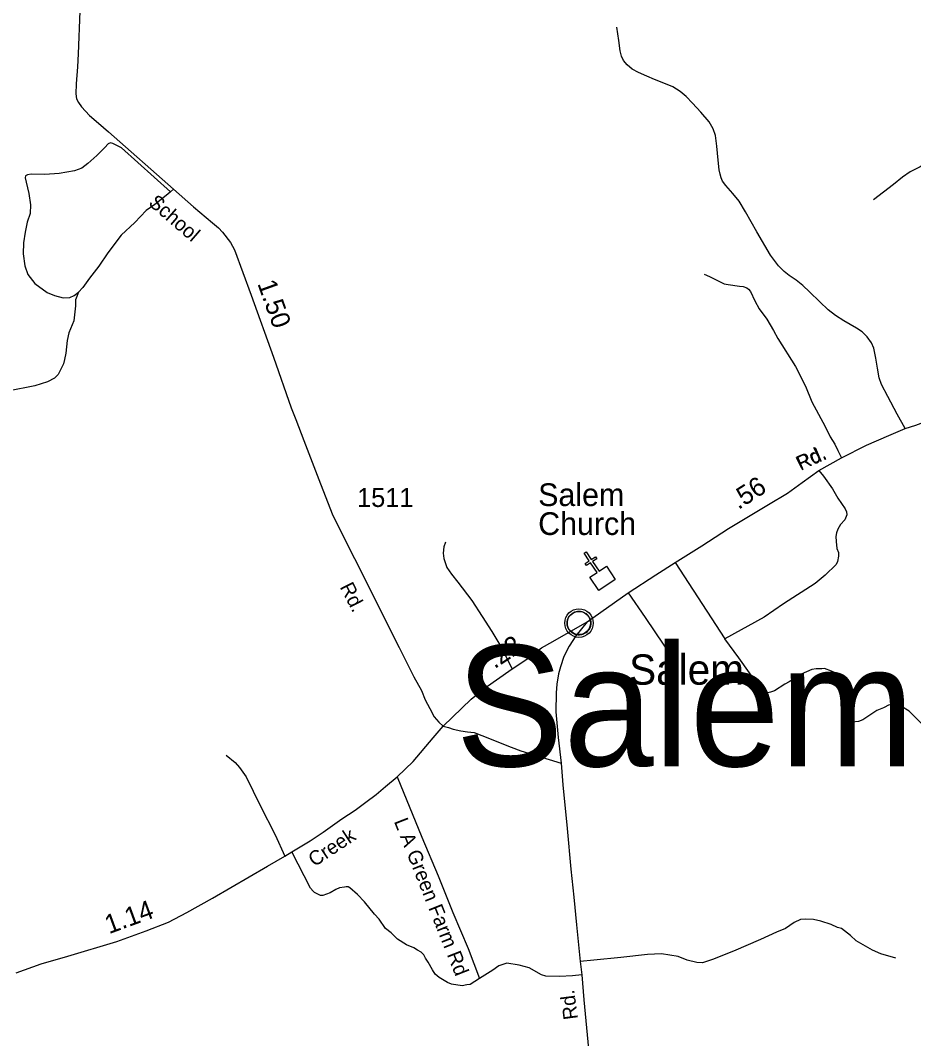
# Model space of a CAD drawing. Extents: x 2220236 to 2384410, y 720751 to 894131.
# Drawn here: x 2332669 to 2338568, y 859842 to 866567 of the extents above; entities that cross this region are included whole.
import ezdxf

# ---------------------------------------------------------------- set-up
doc = ezdxf.new("R2010")
doc.units = 0
doc.layers.add('Default', color=7, linetype='Continuous')

msp = doc.modelspace()

# ---------------------------------------------------------------- linework, layer by layer
at = {"layer": 'Default'}
for p, q in [((2333681.6, 865451.7), (2333660.8, 865433.8)), ((2336992.2, 862985.9), (2337320.9, 862483))]:
    msp.add_line(p, q, dxfattribs=at)
for points in [[(2333072.3, 866911.7), (2333052.1, 866345.8), (2333046.8, 866259.7), (2333038.8, 866147.7), (2333035.4, 866082.3), (2333040.4, 866048.7), (2333053.8, 866025.3), (2333074, 865996.7), (2333125.9, 865939.7), (2333184.6, 865887.7), (2333250.8, 865830.7), (2333681.6, 865451.7), (2333813.3, 865335.6), (2333937.3, 865229.9), (2333977.4, 865198), (2334003.8, 865168.3), (2334058, 865099.1), (2334083.1, 865052.2), (2334194.5, 864752), (2334341.5, 864342.7), (2334457.7, 864007.4), (2334488.7, 863930.2), (2334541.5, 863792.7), (2334641.1, 863534.6), (2334729.2, 863308.1), (2334796.2, 863168.9), (2334875, 863012.9), (2335170.8, 862425.9), (2335268.6, 862232.5), (2335317.8, 862141), (2335343.4, 862080.5), (2335373.6, 862023.5), (2335402.1, 861966.4), (2335432.2, 861931.2), (2335460.7, 861906.1)], [(2333072.3, 866911.7), (2333052.1, 866345.8), (2333046.8, 866259.7), (2333038.8, 866147.7), (2333035.4, 866082.3), (2333040.4, 866048.7), (2333053.8, 866025.3), (2333074, 865996.7), (2333125.9, 865939.7), (2333184.6, 865887.7), (2333250.8, 865830.7), (2333681.6, 865451.7), (2333813.3, 865335.6), (2333937.3, 865229.9), (2333977.4, 865198), (2334003.8, 865168.3), (2334058, 865099.1), (2334083.1, 865052.2), (2334194.5, 864752), (2334341.5, 864342.7), (2334457.7, 864007.4), (2334488.7, 863930.2), (2334541.5, 863792.7), (2334641.1, 863534.6), (2334729.2, 863308.1), (2334796.2, 863168.9), (2334875, 863012.9), (2335170.8, 862425.9), (2335268.6, 862232.5), (2335317.8, 862141), (2335343.4, 862080.5), (2335373.6, 862023.5), (2335402.1, 861966.4), (2335432.2, 861931.2), (2335460.7, 861906.1)], [(2338511.6, 863871.4), (2338459.3, 863965.5), (2338396.8, 864083.7), (2338355.1, 864162), (2338341.2, 864207.2), (2338329, 864269.8), (2338318.6, 864335.9), (2338304.7, 864401.9), (2338289, 864438.5), (2338261.2, 864476.7), (2338228.2, 864509.7), (2338190, 864534.1), (2338106.6, 864582.8), (2338050.9, 864617.6), (2338002.3, 864655.8), (2337948.4, 864708), (2337880.6, 864774.1), (2337837.2, 864815.8), (2337792, 864852.3), (2337745.1, 864881.9), (2337712.1, 864908), (2337675.6, 864946.2), (2337623.5, 865017.5), (2337533.1, 865170.5), (2337458.4, 865302.7), (2337414.9, 865374), (2337373.2, 865424.4), (2337328, 865476.6), (2337305.4, 865506.1), (2337296.8, 865527), (2337289.8, 865551.3), (2337282.9, 865580.9), (2337277.6, 865643.5), (2337269, 865735.7), (2337260.3, 865807), (2337244.6, 865850.4), (2337216.8, 865897.4), (2337162.9, 865961.7), (2337107.3, 866020.8), (2337065.6, 866064.3), (2337025.7, 866097.3), (2336977, 866128.6), (2336928.3, 866147.8), (2336857.1, 866177.3), (2336805, 866198.2), (2336751.1, 866222.5), (2336709.4, 866245.1), (2336676.4, 866273), (2336652, 866302.5), (2336638.1, 866330.4), (2336629.5, 866366.9), (2336620.8, 866434.7), (2336606.9, 866523.4)], [(2333660.8, 865433.8), (2333336.2, 865725.1), (2333280.9, 865753.6), (2333264.2, 865758.6), (2333249.1, 865751.9), (2333227.3, 865728.4), (2333175.4, 865674.8), (2333115, 865621.1), (2333074.8, 865590.9), (2333026.2, 865572.5), (2332925.6, 865555.7), (2332830.9, 865549), (2332740.4, 865550.7), (2332717, 865547.3), (2332703.6, 865540.6), (2332701.9, 865527.2), (2332708.6, 865498.7), (2332725.4, 865423.2), (2332737.1, 865349.4), (2332733.7, 865290.7), (2332713.6, 865235.4), (2332701.9, 865168.3), (2332690.2, 865097.9), (2332688.5, 865025.7), (2332698.5, 864946.9), (2332718.7, 864888.2), (2332765.6, 864829.5), (2332846, 864770.8), (2332894.6, 864749), (2332951.6, 864733.9), (2332995.2, 864737.3), (2333025.4, 864749), (2333052.4, 864772.1)], [(2338900.8, 865798), (2338860.8, 865758), (2338812.5, 865724.4), (2338759.9, 865692.8), (2338688.5, 865646.5), (2338610.7, 865600.3), (2338545.5, 865566.6), (2338495.1, 865530.9), (2338434.1, 865482.5), (2338303.8, 865381.5)], [(2333660.8, 865433.8), (2333644, 865419.4), (2333556.8, 865350.7), (2333499.9, 865310.4), (2333426.1, 865233.3), (2333335.6, 865147.8), (2333246.8, 865032), (2333186.5, 864944.8), (2333126.1, 864864.3), (2333080.9, 864804), (2333052.4, 864772.1)], [(2337184, 864890.5), (2337220.3, 864875), (2337316.8, 864828.1), (2337342.9, 864822.6), (2337417, 864811.4), (2337443.1, 864809.7), (2337467.1, 864800.1), (2337477.2, 864792.1), (2337491.4, 864776.2), (2337520.2, 864714.8), (2337548.7, 864663.1), (2337597.6, 864593.7), (2337642.5, 864518.3), (2337671, 864466.6), (2337787.3, 864280.1), (2337854.8, 864150.8), (2337896, 864047.5), (2337983.3, 863884), (2338016.9, 863816.7), (2338046.3, 863768.3), (2338067.4, 863726.3), (2338090.5, 863677.9)], [(2333052.4, 864772.1), (2333033.7, 864720.5), (2333033.7, 864682), (2333022, 864583), (2332989.3, 864504.2), (2332977.6, 864452.2), (2332969.2, 864368.4), (2332960.8, 864328.1), (2332954.5, 864298), (2332919.4, 864227.6), (2332895.6, 864203.4), (2332847.9, 864180.8), (2332764.4, 864153.8), (2332586.7, 864117.7)], [(2336412.7, 862595.3), (2336683.3, 862786.1), (2336866.1, 862906), (2336992.2, 862985.9), (2337168.8, 863097.4), (2337345.4, 863211), (2337609.1, 863368.7), (2337735.3, 863444.4), (2337831.9, 863515.9), (2337941.2, 863593.8), (2338090.5, 863677.9), (2338256, 863762), (2338403.7, 863824.6), (2338511.6, 863871.4), (2338582.7, 863894.2), (2338745.2, 863955), (2338996.1, 864008.6)], [(2336412.7, 862595.3), (2336683.3, 862786.1), (2336866.1, 862906), (2336992.2, 862985.9), (2337168.8, 863097.4), (2337345.4, 863211), (2337609.1, 863368.7), (2337735.3, 863444.4), (2337831.9, 863515.9), (2337941.2, 863593.8), (2338090.5, 863677.9), (2338256, 863762), (2338403.7, 863824.6), (2338511.6, 863871.4), (2338582.7, 863894.2), (2338745.2, 863955), (2338996.1, 864008.6)], [(2337941.2, 863593.8), (2337971.9, 863556.5), (2338031, 863473.3), (2338067.7, 863411.6), (2338116.4, 863340.3), (2338124.6, 863320.5), (2338127, 863302.4), (2338113.4, 863268.2), (2338085.6, 863238), (2338068, 863207.7), (2338058.3, 863181.7), (2338054.7, 863157.5), (2338057, 863125.6), (2338061.7, 863079.8), (2338072, 863051.8), (2338072.2, 863027.8), (2338064.6, 862993.9), (2338056.8, 862973.7), (2337983.6, 862902.9), (2337916.5, 862847.9), (2337708.1, 862713.6), (2337581.2, 862626.1), (2337320.9, 862483)], [(2335475.8, 863120.7), (2335466.2, 863090.5), (2335460.8, 863048.5), (2335465.2, 863012.6), (2335485.9, 862952.9), (2335516.5, 862909.3), (2335559, 862857.8), (2335650.5, 862734.9), (2335719.8, 862629.7), (2335782.9, 862530.6), (2335842, 862431.2), (2335917.8, 862284.2)], [(2336683.3, 862786.1), (2336794.7, 862624.2), (2336976.7, 862352.9)], [(2335460.7, 861906.1), (2335645.1, 862083.8), (2335732.2, 862154.3), (2335917.8, 862284.2), (2336013.1, 862347.3), (2336110, 862422.5), (2336184.7, 862464.5), (2336412.7, 862595.3)], [(2335460.7, 861906.1), (2335645.1, 862083.8), (2335732.2, 862154.3), (2335917.8, 862284.2), (2336013.1, 862347.3), (2336110, 862422.5), (2336184.7, 862464.5), (2336412.7, 862595.3)], [(2336412.7, 862595.3), (2336337.2, 862503.1), (2336293.7, 862434.3), (2336258.5, 862365.6), (2336236.7, 862298.5), (2336223.3, 862251.5), (2336211.5, 862182.8), (2336206.5, 862125.8), (2336204.8, 862000), (2336219.9, 861830.6), (2336240.3, 861661.6), (2336250.3, 861517.4), (2336280.5, 861229), (2336303.7, 860961.2), (2336323.9, 860775.5), (2336341.9, 860593.8), (2336366.9, 860351.6), (2336376, 860263), (2336390, 860098.5), (2336428.9, 859681.1)], [(2336412.7, 862595.3), (2336337.2, 862503.1), (2336293.7, 862434.3), (2336258.5, 862365.6), (2336236.7, 862298.5), (2336223.3, 862251.5), (2336211.5, 862182.8), (2336206.5, 862125.8), (2336204.8, 862000), (2336219.9, 861830.6), (2336240.3, 861661.6), (2336250.3, 861517.4), (2336280.5, 861229), (2336303.7, 860961.2), (2336323.9, 860775.5), (2336341.9, 860593.8), (2336366.9, 860351.6), (2336376, 860263), (2336390, 860098.5), (2336428.9, 859681.1)], [(2338641.5, 861900.9), (2338538.5, 862003.8), (2338487.9, 862035.1), (2338455.9, 862044.8), (2338429.9, 862044.4), (2338405.9, 862046.2), (2338368.2, 862027.6), (2338324.3, 862009.2), (2338233.2, 861948.1), (2338203.3, 861935.9), (2338161.2, 861931.3), (2338149.2, 861941), (2338141.2, 861952.9), (2338129, 861966.8), (2338128.6, 861994.8), (2338132.4, 862020.8), (2338131.9, 862062.8), (2338129.3, 862100.9), (2338122.8, 862136.7), (2338110.4, 862172.6), (2338098.2, 862200.5), (2338075.7, 862232.2), (2338049.5, 862257.7), (2338025.4, 862269.5), (2337979.2, 862287.1), (2337961.1, 862284.7), (2337925.1, 862284.2), (2337895.3, 862280), (2337859.4, 862265.6), (2337825.7, 862249.2), (2337746.4, 862198.1), (2337716.5, 862183.9), (2337648.9, 862139.1), (2337623, 862130.8), (2337595.3, 862124.5), (2337581.2, 862132.3), (2337569, 862142), (2337542.7, 862173.8), (2337414.5, 862356.2), (2337320.9, 862483)], [(2332642, 860276.4), (2332807.9, 860335.1), (2332983.9, 860387.1), (2333307.3, 860484.4), (2333499.2, 860554.8), (2333648.4, 860611.8), (2333769.1, 860675.6), (2333938.3, 860769.5), (2334301.2, 860980.8), (2334416, 861047.9), (2334462.9, 861074.7), (2334583.6, 861148.5), (2334669, 861205.5), (2334793.1, 861292.7), (2334880.2, 861351.4), (2334950.6, 861403.4), (2335019.3, 861455.4), (2335079.6, 861507.4), (2335158.4, 861571.1), (2335263.2, 861671.7), (2335395.4, 861828.1), (2335460.7, 861906.1)], [(2332642, 860276.4), (2332807.9, 860335.1), (2332983.9, 860387.1), (2333307.3, 860484.4), (2333499.2, 860554.8), (2333648.4, 860611.8), (2333769.1, 860675.6), (2333938.3, 860769.5), (2334301.2, 860980.8), (2334416, 861047.9), (2334462.9, 861074.7), (2334583.6, 861148.5), (2334669, 861205.5), (2334793.1, 861292.7), (2334880.2, 861351.4), (2334950.6, 861403.4), (2335019.3, 861455.4), (2335079.6, 861507.4), (2335158.4, 861571.1), (2335263.2, 861671.7), (2335395.4, 861828.1), (2335460.7, 861906.1)], [(2335460.7, 861906.1), (2335496.6, 861897.2), (2335526.7, 861885.6), (2335578, 861874.2), (2335621.6, 861869.2), (2335664.9, 861863.3), (2335767.3, 861824.7), (2335825.6, 861799.2), (2335910, 861766.3), (2335974.4, 861743.1), (2336240.3, 861661.6)], [(2334028, 861713.6), (2334088.3, 861666.7), (2334116.8, 861633.1), (2334160.4, 861571.1), (2334253.4, 861381.6), (2334352.3, 861187), (2334416, 861047.9)], [(2335158.4, 861571.1), (2335321.3, 861173.3), (2335428.3, 860916.8), (2335525.3, 860674), (2335626, 860437.2), (2335700.3, 860238.2)], [(2335700.3, 860238.2), (2335638.9, 860199.5), (2335617, 860197.2), (2335587, 860190.9), (2335516.9, 860202.1), (2335490.9, 860213.8), (2335434.3, 860245.1), (2335408.2, 860268.7), (2335389.8, 860296.5), (2335363.2, 860346.3), (2335344.8, 860373.9), (2335332.7, 860395.8), (2335316.4, 860413.6), (2335292.3, 860425.2), (2335268.1, 860441), (2335220, 860462.5), (2335159.4, 860499.6), (2335116.9, 860541.1), (2335080.8, 860568.6), (2335038, 860630.1), (2335007.6, 860663.9), (2334940.7, 860745), (2334896, 860794.4), (2334845.5, 860837.7), (2334833.4, 860843.6), (2334821.3, 860845.5), (2334809.5, 860841.5), (2334777.5, 860837), (2334751.7, 860826.7), (2334714, 860804.1), (2334666.2, 860787.6), (2334650.2, 860787.5), (2334612, 860807), (2334601.9, 860815), (2334585.7, 860834.7), (2334462.9, 861074.7)], [(2338449.9, 860373.2), (2338351.6, 860402), (2338295.4, 860427.3), (2338188.7, 860488), (2338150.2, 860523.6), (2338091.7, 860568.9), (2338065.6, 860576.6), (2338023.4, 860596.1), (2337955.3, 860617.1), (2337907, 860628.6), (2337857, 860631.9), (2337819.8, 860628.6), (2337779.6, 860610.1), (2337722.6, 860569.9), (2337662.3, 860544.7), (2337556.7, 860497.8), (2337379.1, 860419), (2337240, 860363.6), (2337172.9, 860343.5), (2337136.1, 860345.2), (2337072.4, 860360.3), (2337012, 860385.4), (2336958.4, 860393.8), (2336903.1, 860402.2), (2336810.9, 860397.2), (2336634.9, 860378.7), (2336455.6, 860360.3), (2336366.9, 860351.6)], [(2336376, 860263), (2336315.7, 860256.3), (2336230.2, 860252.9), (2336139.7, 860254.6), (2336109.5, 860263), (2336029.6, 860310.1), (2335963.2, 860327.4), (2335881.3, 860340.4), (2335829.3, 860323.7), (2335789.7, 860295.3), (2335700.3, 860238.2)]]:
    msp.add_lwpolyline(points, dxfattribs=at)
for points in [[(2336430.1, 862889.6), (2336477.4, 862921.3), (2336435, 862984.6), (2336408.4, 862966.8), (2336399.5, 862980.1), (2336426.1, 862997.9), (2336392.7, 863047.9), (2336406, 863056.8), (2336439.5, 863006.8), (2336466.1, 863024.6), (2336474.9, 863011.3), (2336448.3, 862993.5), (2336490.7, 862930.2), (2336538.7, 862962.2), (2336597.8, 862873.7), (2336489.3, 862801.1)], [(2336280.5, 862599.2), (2336281.5, 862604.7), (2336283.2, 862611.3), (2336286.2, 862618.5), (2336289.1, 862624.3), (2336292.4, 862630), (2336296.2, 862635.1), (2336300.1, 862639.5), (2336304.7, 862644.1), (2336310.3, 862648.7), (2336315.7, 862652.3), (2336320.6, 862655.2), (2336325.6, 862657.6), (2336331.1, 862659.9), (2336336.7, 862661.8), (2336341.1, 862662.9), (2336345.9, 862663.6), (2336350, 862664.4), (2336356.4, 862664.6), (2336360.8, 862664.5), (2336366.5, 862664.3), (2336371.4, 862663.5), (2336376.3, 862662.6), (2336381.3, 862661.1), (2336386.5, 862659.2), (2336393.1, 862656.3), (2336399.4, 862652.8), (2336404.5, 862649.2), (2336409.6, 862645.2), (2336412.9, 862642.1), (2336417.1, 862637.7), (2336420.9, 862633), (2336424, 862628.4), (2336427.1, 862623.4), (2336429.6, 862618.3), (2336431.6, 862613.2), (2336433.2, 862608.2), (2336434.5, 862603.6), (2336435.6, 862597.6), (2336436.2, 862592.9), (2336436.4, 862586.9), (2336436.3, 862581.1), (2336435.7, 862575.4), (2336434.7, 862569.9), (2336433.1, 862563.8), (2336431.2, 862557.9), (2336428.9, 862552.9), (2336425.8, 862546.9), (2336422.5, 862541.5), (2336419, 862536.9), (2336414.8, 862532.1), (2336409.5, 862527.1), (2336404.5, 862523), (2336399.5, 862519.6), (2336395.2, 862517.1), (2336388.4, 862513.8), (2336381.2, 862511.1), (2336375.3, 862509.7), (2336368.7, 862508.4), (2336364.2, 862507.9), (2336359.7, 862507.6), (2336354.2, 862507.6), (2336349.9, 862508.1), (2336344.2, 862508.8), (2336338.3, 862510.1), (2336333.7, 862511.4), (2336328.6, 862513.3), (2336324, 862515.3), (2336320.1, 862517.5), (2336313.2, 862521.6), (2336307.7, 862525.8), (2336302.8, 862530.3), (2336298.3, 862535.2), (2336295.1, 862539.1), (2336292.1, 862543.3), (2336288, 862550.4), (2336286.3, 862554), (2336284.6, 862558), (2336282, 862566.2), (2336280.5, 862573.2), (2336279.8, 862578.4), (2336279.5, 862584.7), (2336279.4, 862589.4), (2336280, 862595.9)]]:
    msp.add_lwpolyline(points, close=True, dxfattribs=at)
for centre, radius in [((2336358.1, 862586.7), 94.3), ((2336357.8, 862587), 76.7)]:
    msp.add_circle(centre, radius, dxfattribs=at)

# ---------------------------------------------------------------- texts
for s, height, rotation, p in [('School', 95, 319.16991, (2333509.6, 865353)), ('1.50', 125, 289.75452, (2334233.3, 864829.1)), ('Rd.', 95, 27.20792, (2337822, 863590.8)), ('Rd.', 95, 23.09211, (2337820.4, 863594.6)), ('.56', 125, 32.69047, (2337410.4, 863332.6)), ('Rd.', 95, 297.09837, (2334776.7, 862825.4)), ('.22', 125, 33.50989, (2335800.1, 862281.2)), ('L A Green Farm Rd', 95, 291.68404, (2335134.9, 861277.1)), ('Creek', 95, 33.58073, (2334610.6, 860973.6)), ('1.14', 125, 20.15544, (2333254.8, 860531.7)), ('Rd.', 95, 97.43145, (2336351.6, 859973.2))]:
    msp.add_text(s, height=height, rotation=rotation, dxfattribs=at).set_placement(p)
for s, height, p in [('1511', 125, (2334892.9, 863353.5)), ('Salem', 150, (2336088.6, 863359.5)), ('Church', 150, (2336088.6, 863168.5)), ('Salem', 800, (2335542.6, 861640.8)), ('Salem', 200, (2336689.2, 862179.6))]:
    msp.add_text(s, height=height, dxfattribs=at).set_placement(p)

doc.saveas('drawing.dxf')
